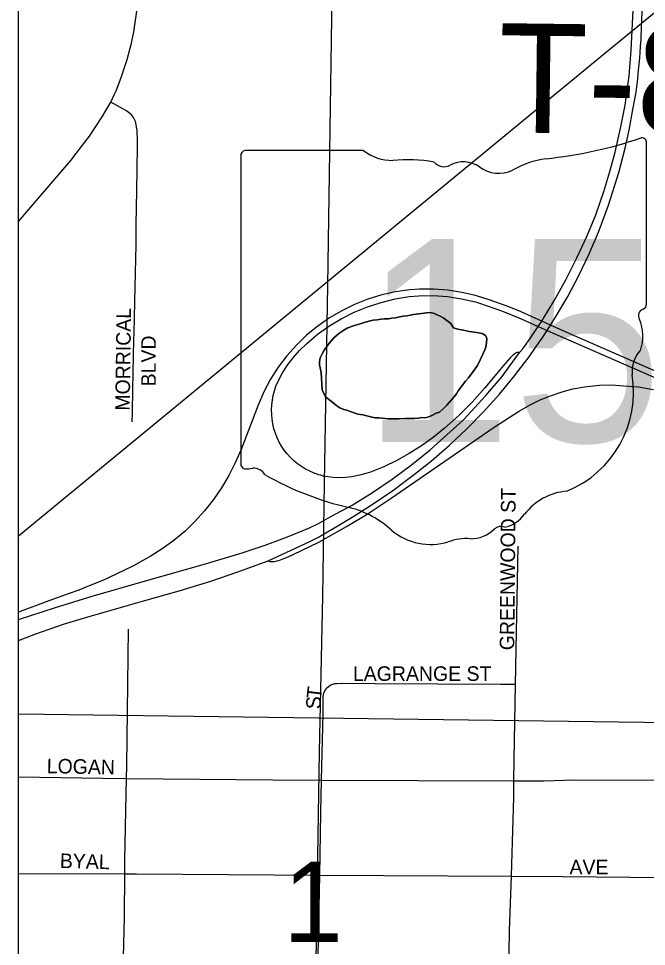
# Model space of a CAD drawing. Extents: x 0 to 68, y 0 to 52.9.
# Drawn here: x 42.258 to 42.689, y 37.272 to 37.91 of the extents above; entities that cross this region are included whole.
import ezdxf

# ---------------------------------------------------------------- set-up
doc = ezdxf.new("R2010")
doc.units = 0
for name, color, linetype in [('Default', 7, 'Continuous'), ('GM_X_County_Road', 7, 'Continuous'), ('GM_X_Minor_Lake', 7, 'Continuous'), ('GM_X_State_Route', 7, 'Continuous'), ('GM_X_State_Shield', 7, 'Continuous'), ('GM_X_Township_Road', 7, 'Continuous'), ('GM_X_Township_Road_Text', 7, 'Continuous')]:
    doc.layers.add(name, color=color, linetype=linetype)

msp = doc.modelspace()

# ---------------------------------------------------------------- linework, layer by layer
at = {"layer": 'Default'}
msp.add_line((42.25806, 31.14308), (42.25806, 38.53508), dxfattribs=at)
for points in [[(42.25806, 37.5546), (42.66184, 37.88702), (43.17003, 38.30369), (43.28687, 38.4), (43.36751, 38.46624), (43.39418, 38.48818), (43.4146, 38.50525), (43.4277, 38.51683), (43.44096, 38.52887), (43.44755, 38.53508)], [(42.25806, 38.48584), (42.87499, 38.47751), (42.85875, 37.42389), (42.25806, 37.43201)], [(42.68539, 37.89367), (42.68544, 37.89437), (42.68554, 37.89715), (42.68641, 37.92018)], [(42.25806, 37.49692), (42.28335, 37.50515), (42.30868, 37.51297), (42.34351, 37.52322), (42.38651, 37.53535), (42.41169, 37.54291), (42.4273, 37.54809), (42.44271, 37.55384), (42.45791, 37.55996), (42.46444, 37.56312), (42.47257, 37.56767), (42.48701, 37.57556), (42.50104, 37.58417), (42.51467, 37.59337), (42.52787, 37.6032), (42.54058, 37.61364), (42.56358, 37.63423), (42.57887, 37.65083), (42.59009, 37.66392), (42.59426, 37.66967), (42.60211, 37.68045), (42.6042, 37.68287), (42.60941, 37.69013), (42.6149, 37.69835), (42.61728, 37.7019), (42.61825, 37.7035), (42.62612, 37.71635), (42.63411, 37.73074), (42.64142, 37.74547), (42.64831, 37.76012), (42.65434, 37.77507), (42.65983, 37.79087), (42.664, 37.80473), (42.6677, 37.81799), (42.67163, 37.83543), (42.67461, 37.85037), (42.67723, 37.87045), (42.67866, 37.88801), (42.67996, 37.91537)], [(42.68316, 37.86845), (42.68379, 37.87429), (42.68451, 37.88253), (42.6849, 37.88677), (42.68539, 37.89367)], [(42.6131, 37.68394), (42.61799, 37.69094), (42.62097, 37.69556), (42.62329, 37.6992), (42.62683, 37.70472), (42.6351, 37.71885), (42.64277, 37.73331), (42.64979, 37.7481), (42.65627, 37.76313), (42.66322, 37.78151), (42.67013, 37.80396), (42.67445, 37.82085), (42.67722, 37.8331), (42.6799, 37.84741), (42.68215, 37.85915), (42.68316, 37.86845)], [(42.72314, 37.65545), (42.63604, 37.69349), (42.62329, 37.6992), (42.61728, 37.7019), (42.60315, 37.70826), (42.59356, 37.71223), (42.58121, 37.71665), (42.57185, 37.71944), (42.5624, 37.72169), (42.5528, 37.72327), (42.54306, 37.72392), (42.53327, 37.72393), (42.52669, 37.72346), (42.51697, 37.72203), (42.50738, 37.7199), (42.49797, 37.71704), (42.48882, 37.71346), (42.48001, 37.70912), (42.47152, 37.70414), (42.46343, 37.69858), (42.45582, 37.69236), (42.44878, 37.68551), (42.44227, 37.67814), (42.43637, 37.67028), (42.4311, 37.66199), (42.42651, 37.6533), (42.42253, 37.64433), (42.41079, 37.61373), (42.40688, 37.60471), (42.40242, 37.59595), (42.39741, 37.58751), (42.39185, 37.57941), (42.38577, 37.57169), (42.37919, 37.5644), (42.37213, 37.55755), (42.36461, 37.55124), (42.35666, 37.54549), (42.34836, 37.54022), (42.34377, 37.53768), (42.33689, 37.53387), (42.32511, 37.52811), (42.31638, 37.52412), (42.30643, 37.52014), (42.29939, 37.51727), (42.29275, 37.51482), (42.27892, 37.50979), (42.25806, 37.50202)], [(42.33596, 37.63269), (42.3362, 37.63928), (42.3366, 37.6549), (42.33732, 37.68941)], [(42.59994, 37.66612), (42.60862, 37.67751), (42.6131, 37.68394)], [(42.52541, 37.59337), (42.52877, 37.59586), (42.54154, 37.6061), (42.5539, 37.61684), (42.56582, 37.62807), (42.57728, 37.63975), (42.58826, 37.65189), (42.5987, 37.6645), (42.59994, 37.66612)], [(42.42954, 37.53726), (42.4305, 37.53693), (42.4313, 37.53681), (42.43246, 37.53677), (42.43371, 37.53694), (42.43538, 37.53721), (42.43679, 37.53761), (42.4402, 37.53881), (42.44309, 37.54005), (42.44667, 37.54164), (42.46423, 37.55017), (42.48331, 37.56089), (42.49742, 37.56946), (42.51395, 37.58036), (42.58462, 37.62906), (42.60123, 37.63985), (42.60984, 37.64474), (42.61575, 37.64765), (42.62183, 37.65019), (42.63124, 37.65328), (42.63864, 37.65545), (42.64667, 37.65688), (42.65682, 37.65795), (42.6652, 37.65814), (42.67372, 37.65747), (42.68363, 37.65674), (42.69398, 37.65488)], [(42.46436, 37.55384), (42.46593, 37.55465), (42.47463, 37.55966), (42.48829, 37.56807), (42.50211, 37.57684), (42.51562, 37.58611), (42.52541, 37.59337)], [(42.34327, 37.50965), (42.36822, 37.51662), (42.39013, 37.52341), (42.40871, 37.52984), (42.41372, 37.53163), (42.42954, 37.53726), (42.45175, 37.54759), (42.4584, 37.55078), (42.46436, 37.55384)], [(42.59928, 37.45261), (42.60116, 37.54749)], [(42.25806, 37.48259), (42.26981, 37.48715), (42.28901, 37.49392), (42.30503, 37.49873), (42.33345, 37.50691), (42.34327, 37.50965)], [(42.3322, 37.3878), (42.33237, 37.3966), (42.33353, 37.49042)], [(42.46612, 37.38673), (42.46729, 37.43263), (42.4673, 37.44144), (42.4673, 37.44418), (42.46762, 37.44652), (42.46832, 37.44814), (42.46936, 37.44963)], [(42.46936, 37.44963), (42.47116, 37.45126), (42.47236, 37.45206), (42.47376, 37.45267), (42.47523, 37.45307), (42.47657, 37.45314), (42.48029, 37.45333), (42.50295, 37.453), (42.58899, 37.45265), (42.59928, 37.45261)], [(42.59818, 37.3863), (42.59825, 37.40073), (42.59928, 37.45261)], [(42.25806, 37.3889), (42.31583, 37.38795), (42.3322, 37.3878)], [(42.33104, 37.32237), (42.33113, 37.33219), (42.3322, 37.3878)], [(42.3322, 37.3878), (42.43258, 37.38685), (42.46612, 37.38673)], [(42.46484, 37.32132), (42.46567, 37.36454), (42.46612, 37.38673)], [(42.46612, 37.38673), (42.59818, 37.3863)], [(42.59651, 37.32064), (42.59682, 37.329), (42.59813, 37.37479), (42.59818, 37.3863)], [(42.59818, 37.3863), (42.61888, 37.38631), (42.64009, 37.38696), (42.72675, 37.38663)], [(42.25806, 37.32266), (42.33104, 37.32237)], [(42.32982, 37.25591), (42.33074, 37.29283), (42.33104, 37.32237)], [(42.33104, 37.32237), (42.33895, 37.32234), (42.46484, 37.32132)], [(42.46355, 37.25513), (42.46484, 37.32132)], [(42.46484, 37.32132), (42.59651, 37.32064)], [(42.59463, 37.25385), (42.59511, 37.28341), (42.59651, 37.32064)], [(42.59651, 37.32064), (42.63135, 37.32046), (42.72496, 37.31969)]]:
    msp.add_lwpolyline(points, dxfattribs=at)
at = {"layer": 'GM_X_County_Road'}
for points in [[(42.32131, 37.85232), (42.32381, 37.85734), (42.32503, 37.86016), (42.32754, 37.86671), (42.32913, 37.87127), (42.33111, 37.87683), (42.33255, 37.88155), (42.33552, 37.89289), (42.33742, 37.90172), (42.33772, 37.90378), (42.33978, 37.91787), (42.34135, 37.94211), (42.34152, 37.94787), (42.34202, 37.95773), (42.34379, 38.04116), (42.34623, 38.20184), (42.34711, 38.25794)], [(42.25806, 37.77032), (42.294, 37.81231), (42.3019, 37.8227), (42.30675, 37.8291), (42.31551, 37.84216), (42.32131, 37.85232)], [(42.33732, 37.68941), (42.33739, 37.694), (42.3381, 37.72548), (42.33879, 37.75434), (42.33886, 37.76812), (42.33923, 37.79173), (42.33978, 37.8218), (42.33978, 37.8249), (42.33969, 37.82787), (42.33948, 37.83055), (42.33943, 37.83315), (42.33912, 37.83528), (42.33889, 37.83696), (42.33836, 37.83909), (42.33752, 37.84091), (42.33653, 37.84259), (42.3356, 37.84356), (42.33478, 37.84442), (42.33226, 37.84639), (42.32966, 37.8478), (42.32131, 37.85232)]]:
    msp.add_lwpolyline(points, dxfattribs=at)
at = {"layer": 'GM_X_Minor_Lake'}
for points in [[(42.57944, 37.68732), (42.5795, 37.69013), (42.57874, 37.69215), (42.57635, 37.6934), (42.57396, 37.69385), (42.57116, 37.69431), (42.56755, 37.69478), (42.56356, 37.69567), (42.56076, 37.69613), (42.55876, 37.69657), (42.55677, 37.69741), (42.55482, 37.70026), (42.55206, 37.70232), (42.55008, 37.70397), (42.5481, 37.70521), (42.54491, 37.70648), (42.54293, 37.70732), (42.54013, 37.70778), (42.53651, 37.70745), (42.52926, 37.70639), (42.52685, 37.70604), (42.52483, 37.70568), (42.52202, 37.70534), (42.51879, 37.7046), (42.51678, 37.70424), (42.51436, 37.70389), (42.51195, 37.70353), (42.50914, 37.70359), (42.50712, 37.70323), (42.50431, 37.70289), (42.50149, 37.70254), (42.49948, 37.70218), (42.49706, 37.70143), (42.49463, 37.70068), (42.49181, 37.69993), (42.48938, 37.69918), (42.48736, 37.69842), (42.48413, 37.69728), (42.48129, 37.69573), (42.47803, 37.69339), (42.47435, 37.69025), (42.47106, 37.68631), (42.469, 37.68354), (42.46776, 37.68156), (42.46651, 37.67958), (42.46525, 37.6768), (42.46479, 37.674), (42.46475, 37.67199), (42.46511, 37.66998), (42.46585, 37.66675)], [(42.46585, 37.66675), (42.46511, 37.66998), (42.46475, 37.67199), (42.46479, 37.674), (42.46525, 37.6768), (42.46651, 37.67958), (42.46776, 37.68156), (42.469, 37.68354), (42.47106, 37.68631), (42.47435, 37.69025), (42.47803, 37.69339), (42.48129, 37.69573), (42.48413, 37.69728), (42.48736, 37.69842), (42.48938, 37.69918), (42.49181, 37.69993), (42.49463, 37.70068), (42.49706, 37.70143), (42.49948, 37.70218), (42.50149, 37.70254), (42.50431, 37.70289), (42.50712, 37.70323), (42.50914, 37.70359), (42.51195, 37.70353), (42.51436, 37.70389), (42.51678, 37.70424), (42.51879, 37.7046), (42.52202, 37.70534), (42.52483, 37.70568), (42.52685, 37.70604), (42.52926, 37.70639), (42.53651, 37.70745), (42.54013, 37.70778), (42.54293, 37.70732), (42.54491, 37.70648), (42.5481, 37.70521), (42.55008, 37.70397), (42.55206, 37.70232), (42.55482, 37.70026), (42.55677, 37.69741), (42.55876, 37.69657), (42.56076, 37.69613), (42.56356, 37.69567), (42.56755, 37.69478), (42.57116, 37.69431), (42.57396, 37.69385), (42.57635, 37.6934), (42.57874, 37.69215), (42.5795, 37.69013), (42.57944, 37.68732), (42.57898, 37.68412), (42.57813, 37.68213), (42.57687, 37.67935), (42.5752, 37.67577), (42.5731, 37.6714), (42.57021, 37.66745), (42.56691, 37.6631), (42.56486, 37.66074), (42.5599, 37.65402), (42.55866, 37.65204), (42.55701, 37.64966), (42.55372, 37.64612), (42.55208, 37.64414), (42.54962, 37.64179), (42.54717, 37.63943), (42.54474, 37.63868), (42.5419, 37.63713), (42.53907, 37.63598), (42.53706, 37.63562), (42.53505, 37.63566), (42.53264, 37.63531), (42.52982, 37.63497), (42.52661, 37.63503), (42.5234, 37.6351), (42.51938, 37.63478), (42.51657, 37.63483), (42.51417, 37.63488), (42.51176, 37.63493), (42.50975, 37.63497), (42.50776, 37.63541), (42.50575, 37.63545), (42.50294, 37.63551), (42.50095, 37.63595), (42.49895, 37.63639), (42.49695, 37.63684), (42.49456, 37.63769), (42.49096, 37.63816), (42.48857, 37.63901), (42.48577, 37.63987), (42.48338, 37.64072), (42.48139, 37.64116), (42.4786, 37.64242), (42.47662, 37.64367), (42.47386, 37.64613), (42.47189, 37.64778), (42.46872, 37.64985), (42.46796, 37.65187), (42.46641, 37.65471), (42.46585, 37.66675)], [(42.46585, 37.66675), (42.46641, 37.65471), (42.46796, 37.65187), (42.46872, 37.64985), (42.47189, 37.64778), (42.47386, 37.64613), (42.47662, 37.64367), (42.4786, 37.64242), (42.48139, 37.64116), (42.48338, 37.64072), (42.48577, 37.63987), (42.48857, 37.63901), (42.49096, 37.63816), (42.49456, 37.63769), (42.49695, 37.63684), (42.49895, 37.63639), (42.50095, 37.63595), (42.50294, 37.63551), (42.50575, 37.63545), (42.50776, 37.63541), (42.50975, 37.63497), (42.51176, 37.63493), (42.51417, 37.63488), (42.51657, 37.63483), (42.51938, 37.63478), (42.5234, 37.6351), (42.52661, 37.63503), (42.52982, 37.63497), (42.53264, 37.63531), (42.53505, 37.63566), (42.53706, 37.63562), (42.53907, 37.63598), (42.5419, 37.63713), (42.54474, 37.63868), (42.54717, 37.63943), (42.54962, 37.64179), (42.55208, 37.64414), (42.55372, 37.64612), (42.55701, 37.64966), (42.55866, 37.65204), (42.5599, 37.65402), (42.56486, 37.66074), (42.56691, 37.6631), (42.57021, 37.66745), (42.5731, 37.6714), (42.5752, 37.67577), (42.57687, 37.67935), (42.57813, 37.68213), (42.57898, 37.68412), (42.57944, 37.68732)]]:
    msp.add_lwpolyline(points, dxfattribs=at)
at = {"layer": 'GM_X_State_Route'}
for points in [[(42.46553, 37.59605), (42.46414, 37.59643), (42.46104, 37.5975), (42.45804, 37.59883), (42.45513, 37.60036), (42.45232, 37.60207), (42.44964, 37.60399), (42.4471, 37.60608), (42.44471, 37.60834), (42.44247, 37.61076), (42.44045, 37.61335), (42.43861, 37.61607), (42.43696, 37.61891), (42.43557, 37.62188), (42.43437, 37.62496), (42.4334, 37.62809), (42.43266, 37.6313), (42.43215, 37.63455), (42.43185, 37.63783), (42.43177, 37.64112), (42.43192, 37.6444), (42.4323, 37.64767), (42.43288, 37.65091), (42.43371, 37.65407), (42.43474, 37.65719), (42.43598, 37.66023), (42.43898, 37.66608), (42.44259, 37.67158), (42.44662, 37.67679), (42.45099, 37.68171), (42.45566, 37.68635), (42.46316, 37.69277), (42.47118, 37.69852), (42.47963, 37.70363), (42.48843, 37.70808), (42.49757, 37.71181), (42.50696, 37.71483), (42.51655, 37.71717), (42.52629, 37.71876), (42.53284, 37.71935), (42.54269, 37.71953), (42.55253, 37.71885), (42.56228, 37.71734), (42.5719, 37.7151), (42.58129, 37.71209), (42.59038, 37.70887), (42.60161, 37.70419), (42.60308, 37.70355)], [(42.60308, 37.70355), (42.60984, 37.70058)], [(42.60984, 37.70058), (42.6149, 37.69835), (42.62097, 37.69556), (42.70644, 37.65809)], [(42.60211, 37.68045), (42.60127, 37.68051), (42.60068, 37.68049), (42.60019, 37.68037), (42.59951, 37.68011), (42.599, 37.67977), (42.59864, 37.67953), (42.59779, 37.67883), (42.59728, 37.67836), (42.59592, 37.67698), (42.59109, 37.67154), (42.58881, 37.6687), (42.57813, 37.65621), (42.56941, 37.64631), (42.56011, 37.637), (42.55035, 37.6282), (42.54263, 37.62205), (42.53462, 37.61631), (42.5263, 37.61101), (42.5177, 37.60617), (42.50882, 37.60185), (42.49963, 37.59822), (42.49332, 37.59633), (42.4869, 37.59497), (42.48031, 37.59433), (42.47375, 37.59454), (42.47051, 37.59492), (42.46731, 37.59556), (42.46553, 37.59605)]]:
    msp.add_lwpolyline(points, dxfattribs=at)
at = {"layer": 'GM_X_State_Shield'}
for p, q in [((42.68914, 37.71379), (42.68914, 37.82434)), ((42.49498, 37.8191), (42.41344, 37.8191)), ((42.4107, 37.81546), (42.4107, 37.60414)), ((42.68911, 37.71382), (42.68914, 37.71379))]:
    msp.add_line(p, q, dxfattribs=at)
for centre, radius, start, end in [((42.58995, 38.10721), 0.29527, 275.84447, 288.90645), ((42.68605, 37.82479), 0.0031, 351.86209, 97.738), ((42.41389, 37.81591), 0.00323, 98.1301, 188.1301), ((42.5144, 37.84363), 0.03129, 231.61951, 271.11188), ((42.52478, 37.70046), 0.11232, 80.48669, 94.98827), ((42.55028, 37.81701), 0.00903, 219.79206, 297.10237), ((42.56353, 37.79258), 0.01877, 54.46668, 119.14113), ((42.62762, 37.75455), 0.0594, 97.34618, 120.76885), ((42.58775, 37.82608), 0.02258, 233.85621, 294.82819), ((42.68842, 37.70567), 0.0048, 107.94398, 210.33697), ((42.68583, 37.71336), 0.00332, 289.60381, 7.73413), ((42.6579, 37.6917), 0.0288, 340.03296, 23.64957), ((42.70024, 37.66753), 0.02095, 136.8065, 186.92959), ((42.60649, 37.65346), 0.07385, 292.30889, 8.98584), ((42.41392, 37.60367), 0.00325, 171.95839, 258.30661), ((42.41442, 37.62529), 0.02483, 267.33899, 280.60386), ((42.4195, 37.59194), 0.00895, 29.74838, 93.27175), ((42.53255, 37.78181), 0.21323, 240.41292, 257.1985), ((42.63764, 37.54481), 0.04045, 94.40312, 142.57675), ((42.46898, 37.5092), 0.06672, 47.18416, 75.83597), ((42.58639, 37.58365), 0.02386, 282.87319, 323.27711), ((42.54114, 37.5909), 0.04233, 230.70037, 286.29184), ((42.56869, 37.57507), 0.02256, 268.77702, 315.54927), ((42.58909, 37.5546), 0.00635, 65.75173, 132.64842), ((42.5656, 37.51783), 0.03479, 85.69512, 111.20995)]:
    msp.add_arc(centre, radius, start, end, dxfattribs=at)
at = {"layer": 'GM_X_Township_Road'}
msp.add_lwpolyline([(42.46181, 37.21979), (42.46464, 37.40624), (42.46697, 37.51296), (42.46817, 37.59099), (42.47031, 37.72645), (42.47389, 37.95638), (42.47401, 37.96152)], dxfattribs=at)

# ---------------------------------------------------------------- texts
at = {"layer": 'Default'}
for s, height, rotation, p in [('MORRICAL', 0.01, 89.22713, (42.33438, 37.64038)), ('BLVD', 0.01, 90, (42.35228, 37.65714)), ('GREENWOOD ST', 0.01, 89.47463, (42.59838, 37.47588)), ('LAGRANGE ST', 0.01, 0.00001, (42.48762, 37.45486)), ('T', 0.01, 82.98682, (42.46562, 37.4421)), ('S', 0.01, 88.8799, (42.4655, 37.43533)), ('LOGAN', 0.01, 358.8315, (42.27734, 37.3915)), ('BYAL', 0.01, 358.49347, (42.2863, 37.32638)), ('1', 0.05525, 0.00001, (42.43975, 37.27546)), ('AVE', 0.01, 0.00001, (42.63634, 37.32198))]:
    msp.add_text(s, height=height, rotation=rotation, dxfattribs=at).set_placement(p)
at = {"layer": 'GM_X_State_Shield'}
msp.add_text('15', height=0.139219, dxfattribs=at).set_placement((42.4936, 37.61904))
at = {"layer": 'GM_X_Township_Road_Text'}
msp.add_text('T-80', height=0.075, rotation=359.29306, dxfattribs=at).set_placement((42.5872, 37.83161))

doc.saveas('drawing.dxf')
